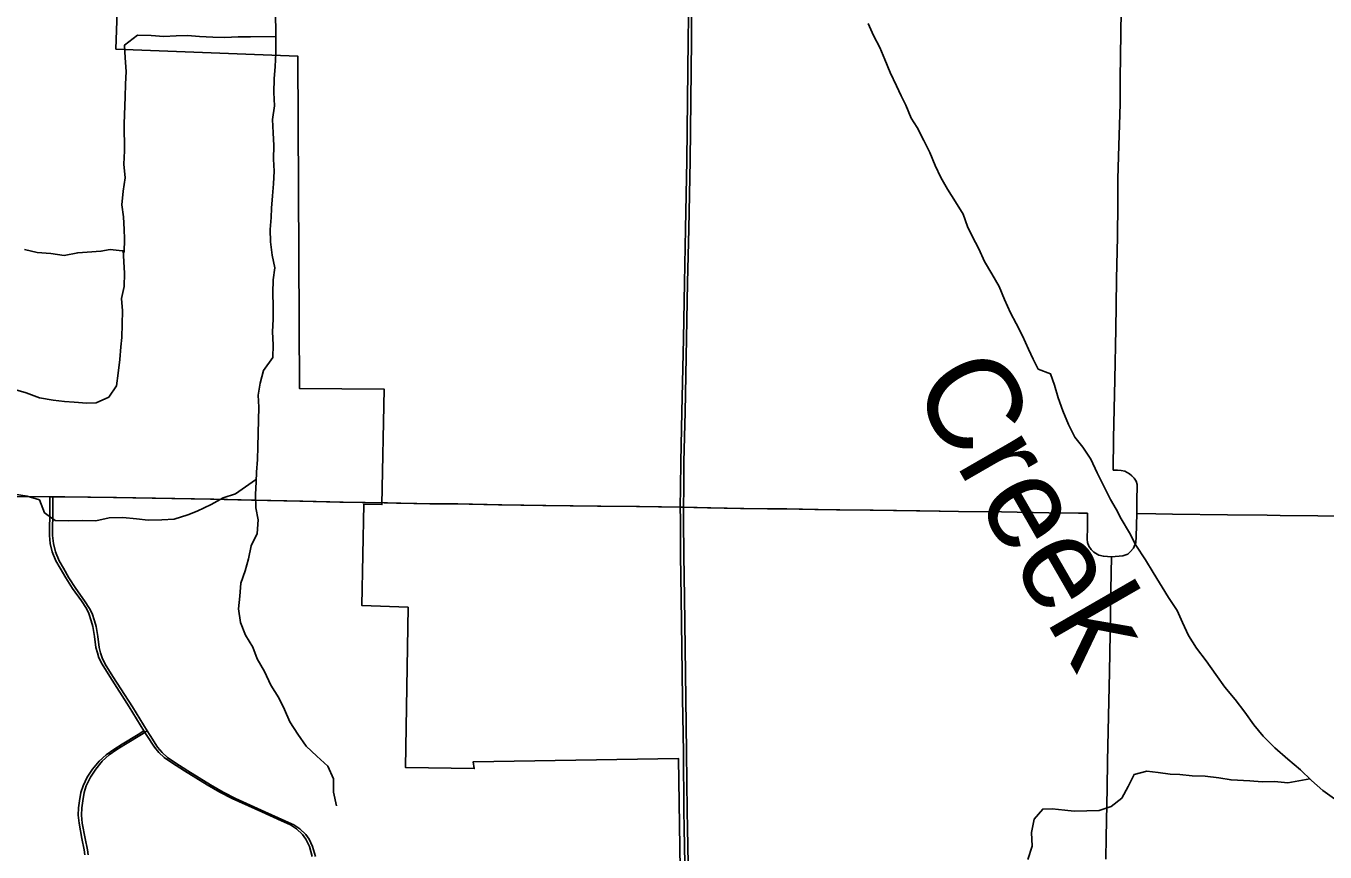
# Model space of a CAD drawing. Extents: x 0 to 34, y 0 to 22.
# Drawn here: x 21.688 to 23.003, y 5.92 to 6.757 of the extents above; entities that cross this region are included whole.
import ezdxf

# ---------------------------------------------------------------- set-up
doc = ezdxf.new("R2010")
doc.units = 0
for name, color, linetype in [('GM_X_Corporation', 7, 'Continuous'), ('GM_X_County_Road', 7, 'Continuous'), ('GM_X_Minor_River', 7, 'Continuous'), ('GM_X_Minor_River_Text', 7, 'Continuous'), ('GM_X_Township_Road', 7, 'Continuous')]:
    doc.layers.add(name, color=color, linetype=linetype)

msp = doc.modelspace()

# ---------------------------------------------------------------- linework, layer by layer
at = {"layer": 'GM_X_Corporation'}
msp.add_lwpolyline([(22.3514, 5.8354), (22.3488, 6.0148), (22.1407, 6.0116), (22.1418, 6.0047), (22.0722, 6.0057), (22.0748, 6.1681), (22.028, 6.1697), (22.0298, 6.2725), (22.0482, 6.2721), (22.0505, 6.3891), (21.9648, 6.3897), (21.9631, 6.7265), (21.7788, 6.7336), (21.7837, 6.8763)], dxfattribs=at)
at = {"layer": 'GM_X_County_Road'}
for points in [[(22.3504, 6.2694), (22.3506, 6.2892), (22.3509, 6.3155), (22.352, 6.3656), (22.3537, 6.4403), (22.3547, 6.4969), (22.3557, 6.5516), (22.357, 6.6206), (22.3584, 6.7427), (22.3586, 6.7663)], [(22.3536, 6.2694), (22.3539, 6.2892), (22.3542, 6.3155), (22.3553, 6.3656), (22.3569, 6.4403), (22.3579, 6.4969), (22.359, 6.5516), (22.3603, 6.6206), (22.3617, 6.7427), (22.3619, 6.7663)], [(21.6746, 6.2803), (21.7118, 6.28), (21.724, 6.2798), (21.7763, 6.2792), (21.8748, 6.2775), (21.9161, 6.2767), (21.9651, 6.2755), (22.0058, 6.2746), (22.0506, 6.2739), (22.0631, 6.2737)], [(21.6779, 6.2803), (21.7151, 6.28), (21.7273, 6.2798), (21.7796, 6.2792), (21.8781, 6.2775), (21.9194, 6.2767), (21.9683, 6.2755), (22.0091, 6.2746), (22.0538, 6.2739), (22.0664, 6.2737)], [(22.0631, 6.2737), (22.0641, 6.2737), (22.0969, 6.273), (22.1049, 6.2729)], [(22.0664, 6.2737), (22.0673, 6.2737), (22.1002, 6.273), (22.1081, 6.2729)], [(22.1049, 6.2729), (22.1217, 6.2727), (22.1665, 6.2719), (22.2111, 6.2713), (22.2667, 6.2706), (22.3061, 6.2703), (22.3504, 6.2694)], [(22.1081, 6.2729), (22.125, 6.2727), (22.1697, 6.2719), (22.2143, 6.2713), (22.27, 6.2706), (22.3093, 6.2703), (22.3536, 6.2694)], [(22.3536, 6.0213), (22.3527, 6.0757), (22.3515, 6.1781), (22.3508, 6.2209), (22.3505, 6.2562), (22.3504, 6.2694)], [(22.3504, 6.2694), (22.378, 6.2689), (22.4115, 6.2682), (22.4387, 6.2679), (22.455, 6.2677), (22.4868, 6.2672), (22.5088, 6.2669), (22.5427, 6.2665), (22.5898, 6.2658), (22.6135, 6.2654)], [(22.3569, 6.0213), (22.356, 6.0757), (22.3548, 6.1781), (22.3541, 6.2209), (22.3538, 6.2562), (22.3536, 6.2694)], [(22.3536, 6.2694), (22.3813, 6.2689), (22.4148, 6.2682), (22.442, 6.2679), (22.4583, 6.2677), (22.4901, 6.2672), (22.5121, 6.2669), (22.5459, 6.2665), (22.5931, 6.2658), (22.6321, 6.2652), (22.6756, 6.2647), (22.7238, 6.2638), (22.7538, 6.2635), (22.763, 6.2635)], [(22.763, 6.2635), (22.7627, 6.2492), (22.7625, 6.2372), (22.7629, 6.2336), (22.7643, 6.2299), (22.7665, 6.2267), (22.7691, 6.2239), (22.7742, 6.2208), (22.7789, 6.2198), (22.7871, 6.2192)], [(22.7871, 6.2192), (22.7988, 6.2202), (22.8036, 6.2219), (22.806, 6.2242), (22.8094, 6.228), (22.8118, 6.2338), (22.8122, 6.2394), (22.8127, 6.263)], [(22.8127, 6.263), (22.8322, 6.2626), (22.8488, 6.2624), (22.9047, 6.2616), (22.9447, 6.2613), (22.9581, 6.2611), (23.0343, 6.2604), (23.112, 6.2598), (23.2057, 6.259), (23.2501, 6.2586), (23.2531, 6.2585)], [(22.3563, 5.7631), (22.3568, 5.8045), (22.3561, 5.8464), (22.3554, 5.89), (22.3545, 5.9444), (22.3542, 5.9619), (22.3536, 6.0213)], [(22.3595, 5.7631), (22.3601, 5.8045), (22.3594, 5.8464), (22.3586, 5.89), (22.3578, 5.9444), (22.3575, 5.9619), (22.3569, 6.0213)]]:
    msp.add_lwpolyline(points, dxfattribs=at)
at = {"layer": 'GM_X_Minor_River'}
for points in [[(22.0023, 5.967), (21.9994, 5.9808), (21.9993, 5.9944), (21.9934, 6.0071), (21.9822, 6.0172), (21.9717, 6.0272), (21.9632, 6.0396), (21.955, 6.0519), (21.9495, 6.0645), (21.9437, 6.0764), (21.9359, 6.0891), (21.9293, 6.1029), (21.9219, 6.1159), (21.9175, 6.1278), (21.9101, 6.1397), (21.905, 6.1527), (21.903, 6.1664), (21.9044, 6.1793), (21.9053, 6.1926), (21.9097, 6.205), (21.913, 6.2171), (21.9159, 6.2304), (21.9218, 6.2428), (21.9228, 6.2565), (21.9207, 6.2687), (21.9202, 6.2824), (21.9208, 6.2953), (21.9214, 6.3048), (21.9224, 6.3177), (21.9226, 6.3306), (21.9228, 6.3443), (21.9234, 6.3575), (21.9237, 6.3708), (21.9231, 6.383), (21.9248, 6.3951), (21.9285, 6.408), (21.9378, 6.4211), (21.9381, 6.434), (21.9375, 6.447), (21.9381, 6.4599), (21.938, 6.4728), (21.9378, 6.4868), (21.9381, 6.4998), (21.9398, 6.5119), (21.937, 6.5249), (21.9353, 6.5382), (21.9352, 6.5507), (21.9361, 6.5629), (21.9363, 6.5724), (21.9376, 6.5849), (21.9386, 6.597), (21.9392, 6.6099), (21.9383, 6.6221), (21.9389, 6.6358), (21.938, 6.6487), (21.9375, 6.6624), (21.9396, 6.676), (21.9387, 6.6897), (21.9393, 6.7034), (21.9403, 6.7159), (21.9409, 6.7296), (21.9408, 6.7433), (21.9409, 6.7531), (21.9404, 6.7661)], [(22.5407, 6.7594), (22.5462, 6.7472), (22.5524, 6.7353), (22.5575, 6.723), (22.563, 6.71), (22.5693, 6.6962)], [(21.7871, 6.5276), (21.7877, 6.5412), (21.7872, 6.5507), (21.7866, 6.5637), (21.7849, 6.5759), (21.7863, 6.5895), (21.7881, 6.6032), (21.7868, 6.6169), (21.7874, 6.6305), (21.7871, 6.6579), (21.7883, 6.6852), (21.7886, 6.6981), (21.7892, 6.711), (21.7883, 6.7247), (21.7877, 6.7377), (21.8008, 6.7477), (21.8145, 6.7474), (21.8275, 6.7464), (21.84, 6.747), (21.8514, 6.7472), (21.8636, 6.7462), (21.8769, 6.7456), (21.8891, 6.7453), (21.9028, 6.7459), (21.9153, 6.746), (21.9402, 6.7465)], [(22.5693, 6.6962), (22.574, 6.6862), (22.5788, 6.6767), (22.5843, 6.6636), (22.5902, 6.654), (22.5972, 6.641), (22.6031, 6.6287), (22.6086, 6.6157), (22.6144, 6.6034), (22.6211, 6.5915), (22.6292, 6.5789), (22.637, 6.5662), (22.6413, 6.5539), (22.6461, 6.544), (22.6528, 6.5313), (22.6586, 6.5183), (22.666, 6.506), (22.6734, 6.493), (22.6789, 6.4799), (22.6847, 6.4665), (22.6906, 6.4554), (22.6969, 6.4431), (22.7031, 6.4297), (22.7079, 6.4194), (22.713, 6.4094), (22.7255, 6.4046), (22.7295, 6.3931), (22.7331, 6.3802), (22.7378, 6.3672), (22.7436, 6.3534), (22.7499, 6.3403), (22.7581, 6.3303), (22.7662, 6.318), (22.7725, 6.3042), (22.7795, 6.2908), (22.7861, 6.2774), (22.792, 6.2674), (22.7971, 6.2578), (22.8053, 6.2436), (22.8119, 6.2309), (22.8215, 6.2163), (22.8293, 6.2033), (22.8448, 6.1779), (22.8537, 6.1648), (22.8589, 6.1526), (22.8651, 6.1395), (22.8732, 6.1265), (22.8829, 6.1138), (22.8929, 6.0999), (22.9019, 6.0872), (22.9123, 6.0745), (22.9223, 6.0618), (22.9312, 6.0491), (22.9409, 6.0375), (22.9525, 6.0255), (22.9656, 6.0142), (22.9784, 6.0034), (22.9896, 5.9925), (23.0012, 5.9824), (23.026, 5.9645)], [(21.6752, 6.389), (21.688, 6.3853), (21.7016, 6.3802), (21.7153, 6.378), (21.7267, 6.3767), (21.7366, 6.3757), (21.7495, 6.3747), (21.759, 6.3753), (21.7716, 6.3808), (21.7795, 6.3924), (21.7812, 6.4053), (21.783, 6.419), (21.7839, 6.4319), (21.7849, 6.4414), (21.7851, 6.455), (21.7857, 6.4683), (21.7844, 6.4809), (21.7873, 6.493), (21.7875, 6.5067), (21.7863, 6.5298)], [(21.6864, 6.5305), (21.6992, 6.5276), (21.7129, 6.5266), (21.7266, 6.5245), (21.7403, 6.5273), (21.7498, 6.5279), (21.7636, 6.5287), (21.7731, 6.5305), (21.7853, 6.5291)], [(21.676, 6.2826), (21.6889, 6.2808), (21.7014, 6.2768), (21.7065, 6.2638), (21.7174, 6.256), (21.731, 6.2558), (21.7448, 6.2559), (21.7584, 6.2556), (21.7722, 6.2588), (21.7859, 6.259), (21.7996, 6.2576), (21.8117, 6.2562), (21.8254, 6.2567), (21.838, 6.2573), (21.8518, 6.2616), (21.8613, 6.2656), (21.8752, 6.2722), (21.8874, 6.2788), (21.9001, 6.2831), (21.9203, 6.2973)], [(22.7025, 5.9126), (22.7069, 5.9262), (22.706, 5.9399), (22.7089, 5.9535), (22.7175, 5.9636), (22.727, 5.9638), (22.7399, 5.9625), (22.7494, 5.9615), (22.7623, 5.9617), (22.7745, 5.9622), (22.7868, 5.9662), (22.7976, 5.9747), (22.8042, 5.9864), (22.8101, 5.9988), (22.8231, 6.002), (22.8345, 6.0007), (22.8467, 5.9989), (22.8562, 5.9987), (22.8687, 5.9974), (22.882, 5.9971), (22.8957, 5.9954), (22.9082, 5.9932), (22.9272, 5.9921), (22.9398, 5.9912), (22.9523, 5.9917), (22.9656, 5.9903), (22.9881, 5.9941)]]:
    msp.add_lwpolyline(points, dxfattribs=at)
at = {"layer": 'GM_X_Township_Road'}
for points in [[(22.7887, 6.307), (22.7893, 6.3392), (22.7904, 6.3988), (22.7916, 6.4501), (22.7918, 6.4733), (22.7923, 6.5007), (22.7932, 6.5429), (22.7935, 6.5772), (22.7937, 6.6019), (22.7944, 6.6251), (22.7958, 6.6781), (22.7959, 6.7035), (22.797, 6.7727), (22.7974, 6.7909), (22.7988, 6.8421), (22.7998, 6.9011), (22.7998, 6.9091), (22.8008, 6.9657), (22.8012, 6.9846)], [(22.8127, 6.263), (22.8129, 6.2752), (22.8132, 6.2925), (22.812, 6.2957), (22.81, 6.299), (22.8077, 6.3014), (22.8055, 6.3032), (22.8031, 6.3047), (22.8005, 6.3059), (22.7969, 6.3066), (22.7934, 6.307), (22.7887, 6.307)], [(21.9777, 5.9156), (21.9748, 5.9256), (21.9713, 5.9333), (21.968, 5.9377), (21.9618, 5.9435), (21.9558, 5.9477), (21.9465, 5.9518), (21.9265, 5.9609), (21.8966, 5.9742), (21.8842, 5.9809), (21.8713, 5.9881), (21.8484, 6.0023), (21.8351, 6.0108), (21.8279, 6.0159), (21.8224, 6.021), (21.8179, 6.0265), (21.8103, 6.0381), (21.8072, 6.043), (21.7923, 6.0671), (21.7727, 6.0979), (21.7648, 6.1104), (21.7617, 6.117), (21.7602, 6.122), (21.7586, 6.1273), (21.7571, 6.1384), (21.7556, 6.1485), (21.7538, 6.1542), (21.7514, 6.1619), (21.749, 6.1667), (21.744, 6.1747), (21.735, 6.187), (21.728, 6.1978), (21.7224, 6.2077), (21.7181, 6.2152), (21.7144, 6.2242), (21.7123, 6.2328), (21.7115, 6.2408), (21.7119, 6.2683), (21.7118, 6.28)], [(21.981, 5.9156), (21.9781, 5.9256), (21.9746, 5.9333), (21.9713, 5.9377), (21.9651, 5.9435), (21.9591, 5.9477), (21.9498, 5.9518), (21.9298, 5.9609), (21.8999, 5.9742), (21.8874, 5.9809), (21.8746, 5.9881), (21.8516, 6.0023), (21.8384, 6.0108), (21.8312, 6.0159), (21.8257, 6.021), (21.8211, 6.0265), (21.8135, 6.0381), (21.8105, 6.043), (21.7956, 6.0671), (21.7759, 6.0979), (21.7681, 6.1104), (21.765, 6.117), (21.7634, 6.122), (21.7618, 6.1273), (21.7604, 6.1384), (21.7589, 6.1485), (21.7571, 6.1542), (21.7547, 6.1619), (21.7522, 6.1667), (21.7472, 6.1747), (21.7383, 6.187), (21.7313, 6.1978), (21.7257, 6.2077), (21.7214, 6.2152), (21.7177, 6.2242), (21.7155, 6.2328), (21.7147, 6.2408), (21.7151, 6.2683), (21.7151, 6.28)], [(22.7871, 6.2192), (22.7988, 6.2202), (22.8036, 6.2219), (22.806, 6.2242), (22.8094, 6.228), (22.8118, 6.2338), (22.8122, 6.2394), (22.8127, 6.263)], [(22.7813, 5.913), (22.7817, 5.935), (22.7826, 5.9847), (22.7832, 6.0123), (22.7842, 6.0576), (22.785, 6.1026), (22.7857, 6.1412), (22.7864, 6.1859), (22.7871, 6.2192)], [(21.7475, 5.9174), (21.7468, 5.9224), (21.7445, 5.9337), (21.7416, 5.9492), (21.7408, 5.9574), (21.7409, 5.9648), (21.7419, 5.972), (21.7435, 5.9803), (21.7456, 5.9871), (21.7499, 5.996), (21.7551, 6.0039), (21.7618, 6.0121), (21.769, 6.0186), (21.7766, 6.024), (21.7853, 6.0295), (21.8014, 6.0392), (21.8072, 6.043)], [(21.7508, 5.9174), (21.7501, 5.9224), (21.7478, 5.9337), (21.7448, 5.9492), (21.744, 5.9574), (21.7442, 5.9648), (21.7452, 5.972), (21.7468, 5.9803), (21.7489, 5.9871), (21.7532, 5.996), (21.7584, 6.0039), (21.765, 6.0121), (21.7722, 6.0186), (21.7799, 6.024), (21.7886, 6.0295), (21.8047, 6.0392), (21.8105, 6.043)]]:
    msp.add_lwpolyline(points, dxfattribs=at)

# ---------------------------------------------------------------- texts
at = {"layer": 'GM_X_Minor_River_Text'}
msp.add_text('Creek', height=0.09474, rotation=299.9622, dxfattribs=at).set_placement((22.5832, 6.3925))

doc.saveas('drawing.dxf')
